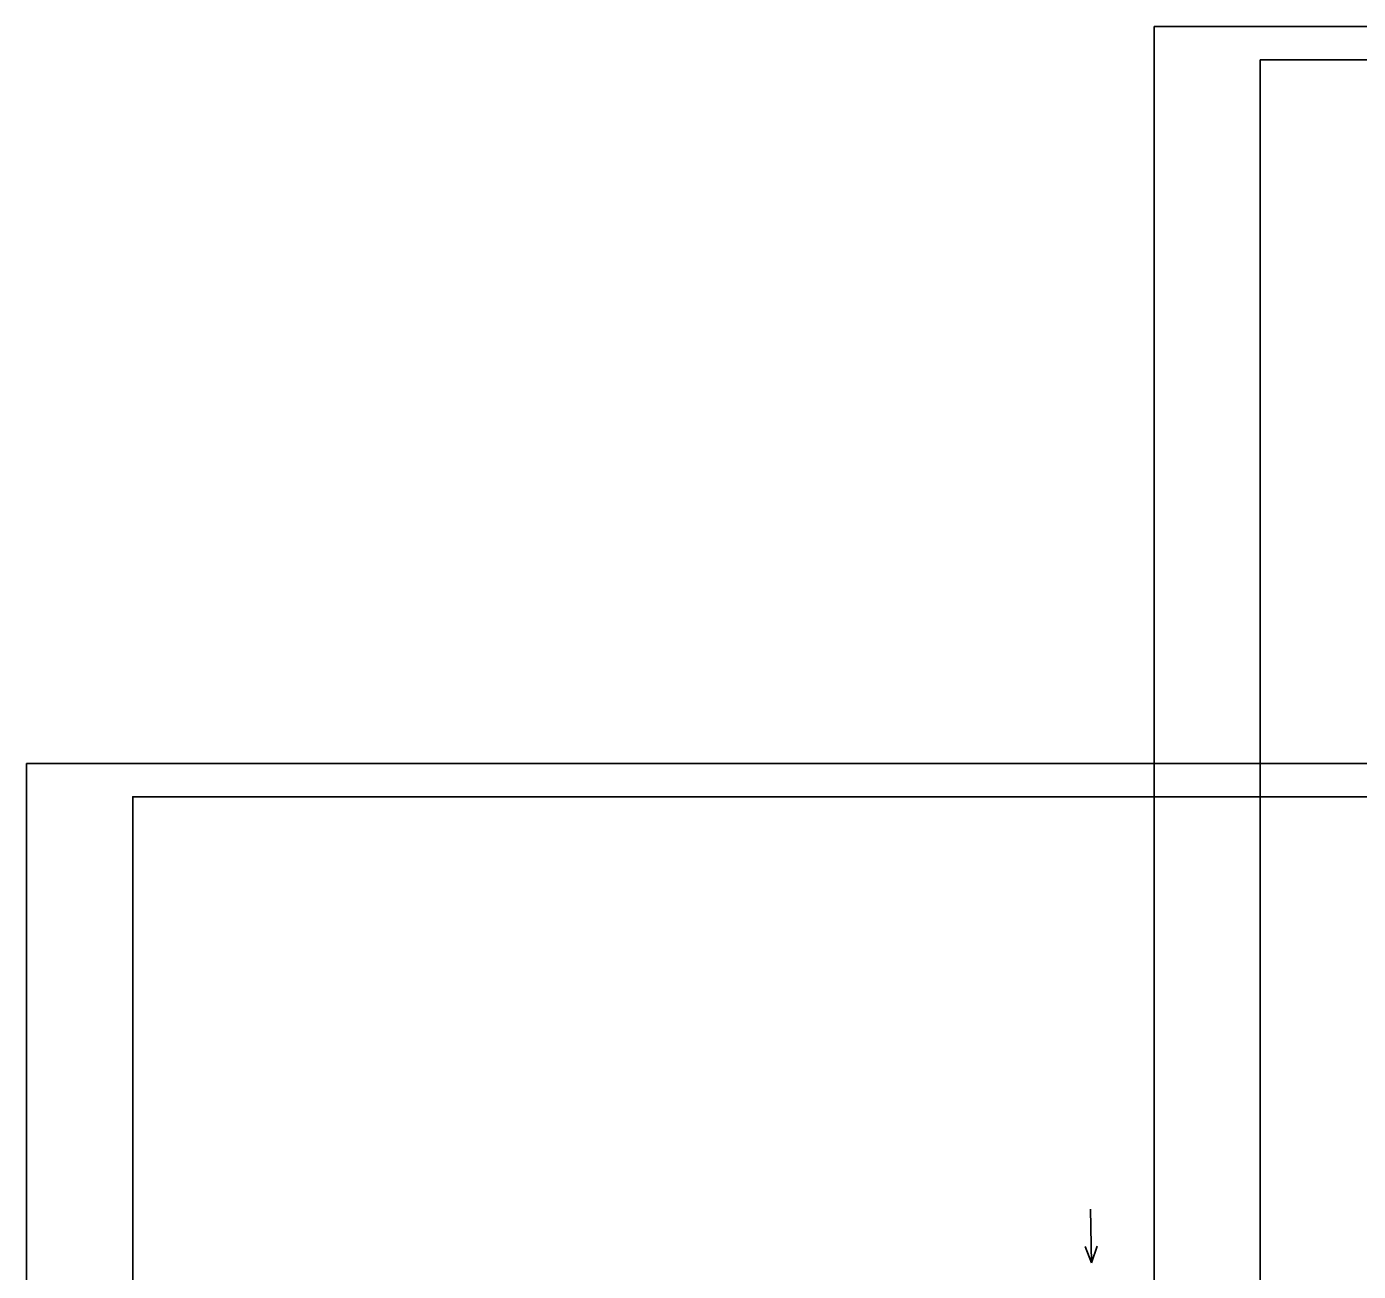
# Model space of a CAD drawing. Extents: x 1381471 to 1382703, y 370300 to 371487.
# Drawn here: x 1381834.4 to 1381990.1, y 371128.3 to 371273.8 of the extents above; entities that cross this region are included whole.
import ezdxf

# ---------------------------------------------------------------- set-up
doc = ezdxf.new("R2010")
doc.units = 0
for name, color, linetype in [('Level 26', 7, 'Continuous'), ('Level 40', 7, 'Continuous'), ('Level 45', 7, 'Continuous'), ('Level 6', 7, 'Continuous')]:
    doc.layers.add(name, color=color, linetype=linetype)

msp = doc.modelspace()

# ---------------------------------------------------------------- linework, layer by layer
at = {"layer": 'Level 26'}
msp.add_line((1381834.37, 371187.64), (1382167.7, 371187.64), dxfattribs=at)
for points in [[(1381834.36, 371187.64), (1382167.7, 371187.64), (1382167.7, 370974.3), (1381834.36, 370974.3)], [(1382080.69, 371183.75), (1382100.31, 371183.75), (1382100.31, 371173.87), (1382116.42, 371173.87), (1382139.62, 371173.87), (1382139.62, 371141.2), (1382162.83, 371141.2), (1382162.95, 370978.29), (1381846.77, 370978.29), (1381846.77, 371183.75)]]:
    msp.add_lwpolyline(points, close=True, dxfattribs=at)
at = {"layer": 'Level 40'}
for p, q in [((1381958.75, 371135.54), (1381958.87, 371129.25)), ((1381958.87, 371129.25), (1381958.13, 371131.16)), ((1381958.87, 371129.25), (1381959.53, 371131.19))]:
    msp.add_line(p, q, dxfattribs=at)
at = {"layer": 'Level 45'}
for p, q in [((1381966.21, 371273.81), (1382299.55, 371273.81)), ((1381978.61, 371269.92), (1382294.79, 371269.92)), ((1381978.61, 371064.46), (1381978.61, 371269.92))]:
    msp.add_line(p, q, dxfattribs=at)
for points in [[(1381966.21, 371273.81), (1382299.55, 371273.81), (1382299.55, 371060.48), (1381966.21, 371060.48)], [(1382212.53, 371269.92), (1382232.15, 371269.92), (1382232.15, 371260.04), (1382248.27, 371260.04), (1382271.46, 371260.04), (1382271.46, 371235.71), (1382294.79, 371235.71), (1382294.79, 371064.46), (1381978.61, 371064.46), (1381978.61, 371269.92)]]:
    msp.add_lwpolyline(points, close=True, dxfattribs=at)
at = {"layer": 'Level 6'}
for p, q in [((1381846.77, 371183.75), (1382162.95, 371183.75)), ((1381846.77, 370978.29), (1381846.77, 371183.75))]:
    msp.add_line(p, q, dxfattribs=at)

doc.saveas('drawing.dxf')
